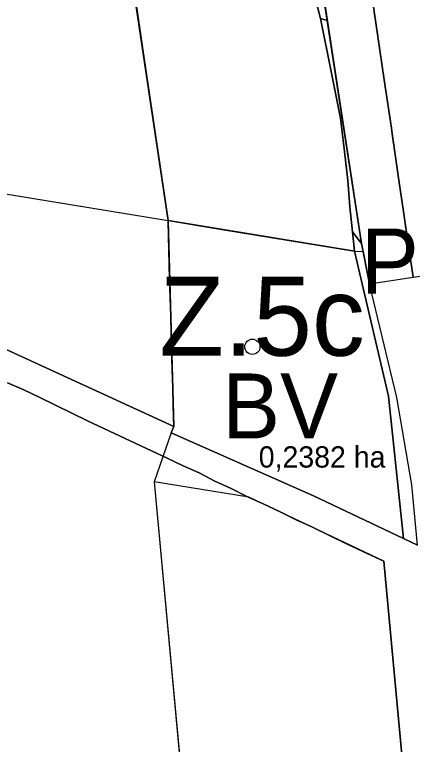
# Model space of a CAD drawing. Extents: x -555509 to -553005, y -1186756 to -1182560.
# Drawn here: x -554416.4 to -554330.7, y -1185603.5 to -1185446.2 of the extents above; entities that cross this region are included whole.
import ezdxf

# ---------------------------------------------------------------- set-up
doc = ezdxf.new("R2010")
doc.units = 0
for name, color, linetype in [('Level 15', 7, 'Continuous'), ('Level 26', 7, 'Continuous'), ('Level 29', 7, 'Continuous'), ('Level 36', 7, 'Continuous'), ('Level 4', 7, 'Continuous'), ('Level 46', 7, 'Continuous'), ('Level 52', 7, 'Continuous'), ('Level 56', 7, 'Continuous'), ('Level 59', 7, 'Continuous'), ('Level 6', 7, 'Continuous'), ('Level 63', 7, 'Continuous'), ('navrh_BV', 7, 'Continuous'), ('OBRYS_PLOCH', 7, 'Continuous'), ('rezerva_BV', 7, 'Continuous'), ('stav_AP', 7, 'Continuous'), ('stav_BV', 7, 'Continuous'), ('stav_PU', 7, 'Continuous'), ('stav_ZZ', 7, 'Continuous')]:
    doc.layers.add(name, color=color, linetype=linetype)

msp = doc.modelspace()

# ---------------------------------------------------------------- linework, layer by layer
at = {"layer": 'Level 15'}
for p, q in [((-554341.66, -1185495.58), (-554343.59, -1185493)), ((-554343.59, -1185493), (-554343.14, -1185497.2)), ((-554339.9, -1185504.2), (-554341.66, -1185495.58)), ((-554334.07, -1185528.75), (-554339.9, -1185504.2)), ((-554330.85, -1185547.51), (-554334.07, -1185528.75)), ((-554329.61, -1185560.51), (-554330.85, -1185547.51)), ((-554332.6, -1185559.09), (-554329.61, -1185560.51))]:
    msp.add_line(p, q, dxfattribs=at)
for points in [[(-554330.54, -1185502.81), (-554332.16, -1185491.68), (-554332.61, -1185488.66), (-554333.52, -1185482.39), (-554334.47, -1185475.86), (-554335.05, -1185471.9), (-554335.22, -1185470.73), (-554336.75, -1185460.28), (-554338.11, -1185450.93), (-554339.68, -1185440.64), (-554339.97, -1185440.7), (-554340.9, -1185435.78), (-554340.62, -1185435.73), (-554341.32, -1185431.39), (-554344.57, -1185411.69), (-554348.02, -1185391.89), (-554350.67, -1185376.26), (-554351.36, -1185372.17), (-554353.15, -1185362.17)], [(-554357.24, -1185393.87), (-554341.66, -1185495.58), (-554339.9, -1185504.2)], [(-554349.02, -1185447.52), (-554357.24, -1185393.87)], [(-554351.77, -1185442.03), (-554350.5, -1185447.06)], [(-554350.5, -1185447.06), (-554349.02, -1185447.52)], [(-554349.02, -1185447.52), (-554350.5, -1185447.06)], [(-554350.5, -1185447.06), (-554348.02, -1185459.19)], [(-554341.66, -1185495.58), (-554349.02, -1185447.52)], [(-554348.02, -1185459.19), (-554346.15, -1185468.55)], [(-554346.15, -1185468.55), (-554345.29, -1185475.74)], [(-554345.29, -1185475.74), (-554344.6, -1185481.98), (-554344.16, -1185487.64)], [(-554344.16, -1185487.64), (-554343.59, -1185493)], [(-554343.59, -1185493), (-554341.66, -1185495.58)], [(-554343.14, -1185497.2), (-554335.87, -1185528.47), (-554332.6, -1185559.09)], [(-554339.9, -1185504.2), (-554330.54, -1185502.81)]]:
    msp.add_lwpolyline(points, dxfattribs=at)
at = {"layer": 'Level 26'}
for p, q in [((-554382.07, -1185534.97), (-554439.12, -1185508.82)), ((-554417.88, -1185525.56), (-554414.38, -1185527.07)), ((-554414.38, -1185527.07), (-554410.96, -1185528.75)), ((-554410.96, -1185528.75), (-554400.63, -1185533.72)), ((-554400.63, -1185533.72), (-554397.17, -1185535.37)), ((-554397.17, -1185535.37), (-554386.9, -1185540.22)), ((-554382.68, -1185536.3), (-554382.07, -1185534.97)), ((-554351.97, -1185549.89), (-554382.68, -1185536.3)), ((-554386.9, -1185540.22), (-554383.52, -1185541.8)), ((-554383.52, -1185541.8), (-554380.06, -1185543.41)), ((-554380.06, -1185543.41), (-554376.64, -1185544.98)), ((-554376.64, -1185544.98), (-554373.23, -1185546.71)), ((-554373.23, -1185546.71), (-554369.73, -1185548.36)), ((-554369.73, -1185548.36), (-554366.34, -1185550.02)), ((-554366.34, -1185550.02), (-554362.81, -1185551.66)), ((-554332.6, -1185559.09), (-554351.97, -1185549.89)), ((-554362.81, -1185551.66), (-554359.29, -1185553.31)), ((-554359.29, -1185553.31), (-554355.71, -1185555.08)), ((-554355.71, -1185555.08), (-554352.18, -1185556.68)), ((-554352.18, -1185556.68), (-554348.54, -1185558.46)), ((-554348.54, -1185558.46), (-554345.01, -1185560.2)), ((-554345.01, -1185560.2), (-554341.34, -1185561.89)), ((-554329.61, -1185560.51), (-554332.6, -1185559.09)), ((-554341.34, -1185561.89), (-554336.84, -1185563.97)), ((-554336.84, -1185563.97), (-554327.06, -1185668.41))]:
    msp.add_line(p, q, dxfattribs=at)
at = {"layer": 'Level 36'}
for p, q in [((-554383.32, -1185490.61), (-554383.32, -1185490.77)), ((-554383.32, -1185490.77), (-554382.97, -1185503.16)), ((-554382.97, -1185503.16), (-554382.85, -1185507.17)), ((-554382.85, -1185507.17), (-554382.74, -1185511.12)), ((-554382.41, -1185522.77), (-554382.3, -1185526.64)), ((-554382.3, -1185526.64), (-554382.2, -1185530.48)), ((-554382.2, -1185530.48), (-554382.07, -1185534.97)), ((-554382.07, -1185534.97), (-554382.68, -1185536.3)), ((-554382.68, -1185536.3), (-554386.28, -1185546.87)), ((-554382.68, -1185536.3), (-554386.28, -1185546.87))]:
    msp.add_line(p, q, dxfattribs=at)
for points in [[(-554622.56, -1185451.39), (-554587.17, -1185457.18), (-554383.32, -1185490.61)], [(-554382.74, -1185511.12), (-554382.63, -1185515.01), (-554382.41, -1185522.77)], [(-554386.28, -1185546.87), (-554375.51, -1185662.92), (-554364.28, -1185785.56), (-554361.04, -1185786.44), (-554357.6, -1185787.4), (-554354.3, -1185788.35), (-554350.95, -1185788.56), (-554347.59, -1185788.89), (-554344.21, -1185789.3), (-554340.76, -1185789.72), (-554337.37, -1185790.13), (-554333.88, -1185790.46), (-554330.42, -1185790.93), (-554326.94, -1185791.26), (-554323.43, -1185791.64), (-554319.91, -1185791.94), (-554315.57, -1185792.41)]]:
    msp.add_lwpolyline(points, dxfattribs=at)
at = {"layer": 'Level 4'}
msp.add_circle((-554365.16, -1185517.79), 1.64, dxfattribs=at)
at = {"layer": 'Level 52'}
msp.add_line((-554343.14, -1185497.2), (-554341.31, -1185497.3), dxfattribs=at)
for points in [[(-554399.87, -1185378.78), (-554383.32, -1185490.61), (-554371.71, -1185492.51), (-554343.14, -1185497.2)], [(-554341.31, -1185497.3), (-554339.9, -1185504.2), (-554330.54, -1185502.81), (-554310.42, -1185499.99), (-554309.65, -1185487.97), (-554309.44, -1185484.8), (-554308.32, -1185467.44), (-554308.26, -1185466.47), (-554307.28, -1185451.33), (-554306.61, -1185445.15)]]:
    msp.add_lwpolyline(points, dxfattribs=at)
at = {"layer": 'Level 56'}
for p, q in [((-554383.32, -1185490.61), (-554382.07, -1185534.97)), ((-554371.71, -1185492.51), (-554383.32, -1185490.61)), ((-554383.32, -1185490.61), (-554383.32, -1185490.77)), ((-554383.32, -1185490.77), (-554382.97, -1185503.16)), ((-554361.11, -1185494.25), (-554371.71, -1185492.51)), ((-554343.14, -1185497.2), (-554361.11, -1185494.25)), ((-554382.97, -1185503.16), (-554382.85, -1185507.17)), ((-554382.85, -1185507.17), (-554382.74, -1185511.12)), ((-554382.74, -1185511.12), (-554382.63, -1185515.01)), ((-554382.63, -1185515.01), (-554382.41, -1185522.77)), ((-554382.41, -1185522.77), (-554382.3, -1185526.64)), ((-554382.3, -1185526.64), (-554382.2, -1185530.48)), ((-554382.2, -1185530.48), (-554382.07, -1185534.97)), ((-554382.07, -1185534.97), (-554382.68, -1185536.3))]:
    msp.add_line(p, q, dxfattribs=at)
for points in [[(-554332.6, -1185559.09), (-554335.87, -1185528.47), (-554343.14, -1185497.2)], [(-554382.68, -1185536.3), (-554351.97, -1185549.89), (-554332.6, -1185559.09)]]:
    msp.add_lwpolyline(points, dxfattribs=at)
at = {"layer": 'Level 6'}
msp.add_line((-554343.14, -1185497.2), (-554341.31, -1185497.3), dxfattribs=at)
for points in [[(-554399.87, -1185378.78), (-554383.32, -1185490.61), (-554371.71, -1185492.51), (-554343.14, -1185497.2)], [(-554341.31, -1185497.3), (-554339.9, -1185504.2), (-554330.54, -1185502.81), (-554310.42, -1185499.99), (-554309.65, -1185487.97), (-554309.44, -1185484.8), (-554308.32, -1185467.44), (-554308.26, -1185466.47), (-554307.28, -1185451.33), (-554306.61, -1185445.15)]]:
    msp.add_lwpolyline(points, dxfattribs=at)
at = {"layer": 'navrh_BV'}
for p, q in [((-554383.32, -1185490.61), (-554382.07, -1185534.97)), ((-554371.71, -1185492.51), (-554383.32, -1185490.61)), ((-554383.32, -1185490.61), (-554383.32, -1185490.77)), ((-554371.71, -1185492.51), (-554383.32, -1185490.61)), ((-554383.32, -1185490.77), (-554382.97, -1185503.16)), ((-554361.11, -1185494.25), (-554371.71, -1185492.51)), ((-554361.11, -1185494.25), (-554371.71, -1185492.51)), ((-554343.14, -1185497.2), (-554361.11, -1185494.25)), ((-554343.14, -1185497.2), (-554361.11, -1185494.25)), ((-554382.97, -1185503.16), (-554382.85, -1185507.17)), ((-554382.85, -1185507.17), (-554382.74, -1185511.12)), ((-554382.74, -1185511.12), (-554382.63, -1185515.01)), ((-554382.74, -1185511.12), (-554382.63, -1185515.01)), ((-554382.63, -1185515.01), (-554382.41, -1185522.77)), ((-554382.63, -1185515.01), (-554382.41, -1185522.77)), ((-554382.41, -1185522.77), (-554382.3, -1185526.64)), ((-554382.41, -1185522.77), (-554382.3, -1185526.64)), ((-554382.3, -1185526.64), (-554382.2, -1185530.48)), ((-554382.2, -1185530.48), (-554382.07, -1185534.97)), ((-554382.07, -1185534.97), (-554382.68, -1185536.3)), ((-554382.07, -1185534.97), (-554382.68, -1185536.3))]:
    msp.add_line(p, q, dxfattribs=at)
for points in [[(-554383.32, -1185490.61), (-554383.32, -1185490.77), (-554382.97, -1185503.16), (-554382.85, -1185507.17), (-554382.74, -1185511.12)], [(-554332.6, -1185559.09), (-554335.87, -1185528.47), (-554343.14, -1185497.2)], [(-554332.6, -1185559.09), (-554335.87, -1185528.47), (-554343.14, -1185497.2)], [(-554382.3, -1185526.64), (-554382.2, -1185530.48), (-554382.07, -1185534.97)], [(-554382.68, -1185536.3), (-554351.97, -1185549.89), (-554332.6, -1185559.09)], [(-554382.68, -1185536.3), (-554351.97, -1185549.89), (-554332.6, -1185559.09)]]:
    msp.add_lwpolyline(points, dxfattribs=at)
at = {"layer": 'OBRYS_PLOCH'}
for p, q in [((-554399.87, -1185378.78), (-554383.32, -1185490.61)), ((-554383.32, -1185490.61), (-554399.87, -1185378.78)), ((-554345.29, -1185475.74), (-554346.15, -1185468.55)), ((-554344.6, -1185481.98), (-554345.29, -1185475.74)), ((-554344.16, -1185487.64), (-554344.6, -1185481.98)), ((-554343.59, -1185493), (-554344.16, -1185487.64)), ((-554383.32, -1185490.61), (-554382.07, -1185534.97)), ((-554371.71, -1185492.51), (-554383.32, -1185490.61)), ((-554383.32, -1185490.61), (-554383.32, -1185490.77)), ((-554383.32, -1185490.61), (-554371.71, -1185492.51)), ((-554383.32, -1185490.77), (-554382.97, -1185503.16)), ((-554361.11, -1185494.25), (-554371.71, -1185492.51)), ((-554371.71, -1185492.51), (-554361.11, -1185494.25)), ((-554343.14, -1185497.2), (-554361.11, -1185494.25)), ((-554361.11, -1185494.25), (-554343.14, -1185497.2)), ((-554343.14, -1185497.2), (-554343.59, -1185493)), ((-554382.97, -1185503.16), (-554382.85, -1185507.17)), ((-554382.85, -1185507.17), (-554382.74, -1185511.12)), ((-554382.74, -1185511.12), (-554382.85, -1185507.17)), ((-554439.12, -1185508.82), (-554382.07, -1185534.97)), ((-554382.07, -1185534.97), (-554439.12, -1185508.82)), ((-554382.74, -1185511.12), (-554382.63, -1185515.01)), ((-554382.63, -1185515.01), (-554382.74, -1185511.12)), ((-554382.63, -1185515.01), (-554382.41, -1185522.77)), ((-554382.41, -1185522.77), (-554382.63, -1185515.01)), ((-554382.41, -1185522.77), (-554382.3, -1185526.64)), ((-554382.3, -1185526.64), (-554382.41, -1185522.77)), ((-554417.88, -1185525.56), (-554414.38, -1185527.07)), ((-554414.38, -1185527.07), (-554417.88, -1185525.56)), ((-554414.38, -1185527.07), (-554410.96, -1185528.75)), ((-554410.96, -1185528.75), (-554414.38, -1185527.07)), ((-554382.3, -1185526.64), (-554382.2, -1185530.48)), ((-554382.2, -1185530.48), (-554382.3, -1185526.64)), ((-554410.96, -1185528.75), (-554400.63, -1185533.72)), ((-554400.63, -1185533.72), (-554410.96, -1185528.75)), ((-554382.2, -1185530.48), (-554382.07, -1185534.97)), ((-554382.07, -1185534.97), (-554382.2, -1185530.48)), ((-554400.63, -1185533.72), (-554397.17, -1185535.37)), ((-554397.17, -1185535.37), (-554400.63, -1185533.72)), ((-554397.17, -1185535.37), (-554386.9, -1185540.22)), ((-554386.9, -1185540.22), (-554397.17, -1185535.37)), ((-554382.07, -1185534.97), (-554382.68, -1185536.3)), ((-554382.68, -1185536.3), (-554382.07, -1185534.97)), ((-554351.97, -1185549.89), (-554382.68, -1185536.3)), ((-554386.9, -1185540.22), (-554383.52, -1185541.8)), ((-554383.52, -1185541.8), (-554386.9, -1185540.22)), ((-554383.52, -1185541.8), (-554380.06, -1185543.41)), ((-554380.06, -1185543.41), (-554383.52, -1185541.8)), ((-554380.06, -1185543.41), (-554376.64, -1185544.98)), ((-554376.64, -1185544.98), (-554380.06, -1185543.41)), ((-554376.64, -1185544.98), (-554373.23, -1185546.71)), ((-554373.23, -1185546.71), (-554376.64, -1185544.98)), ((-554373.23, -1185546.71), (-554369.73, -1185548.36)), ((-554369.73, -1185548.36), (-554373.23, -1185546.71)), ((-554369.73, -1185548.36), (-554366.34, -1185550.02)), ((-554366.34, -1185550.02), (-554369.73, -1185548.36)), ((-554366.34, -1185550.02), (-554362.81, -1185551.66)), ((-554362.81, -1185551.66), (-554366.34, -1185550.02)), ((-554362.81, -1185551.66), (-554359.29, -1185553.31)), ((-554359.29, -1185553.31), (-554362.81, -1185551.66)), ((-554359.29, -1185553.31), (-554355.71, -1185555.08)), ((-554355.71, -1185555.08), (-554359.29, -1185553.31)), ((-554355.71, -1185555.08), (-554352.18, -1185556.68)), ((-554352.18, -1185556.68), (-554355.71, -1185555.08)), ((-554352.18, -1185556.68), (-554348.54, -1185558.46)), ((-554348.54, -1185558.46), (-554352.18, -1185556.68)), ((-554348.54, -1185558.46), (-554345.01, -1185560.2)), ((-554345.01, -1185560.2), (-554348.54, -1185558.46)), ((-554345.01, -1185560.2), (-554341.34, -1185561.89)), ((-554341.34, -1185561.89), (-554345.01, -1185560.2)), ((-554341.34, -1185561.89), (-554336.84, -1185563.97)), ((-554336.84, -1185563.97), (-554341.34, -1185561.89)), ((-554336.84, -1185563.97), (-554327.06, -1185668.41)), ((-554327.06, -1185668.41), (-554336.84, -1185563.97))]:
    msp.add_line(p, q, dxfattribs=at)
for points in [[(-554343.14, -1185497.2), (-554343.59, -1185493), (-554344.16, -1185487.64), (-554344.6, -1185481.98), (-554345.29, -1185475.74), (-554346.15, -1185468.55), (-554348.02, -1185459.19), (-554350.5, -1185447.06), (-554351.77, -1185442.03), (-554353.02, -1185437.14), (-554354.3, -1185432.1), (-554355.39, -1185427.08), (-554356.48, -1185422.06), (-554357.86, -1185417.02), (-554358.24, -1185412.39), (-554358.55, -1185407.8), (-554358.1, -1185403.56), (-554357.73, -1185399.4), (-554357.24, -1185393.87), (-554368.27, -1185358.89), (-554394.81, -1185374.96), (-554398.64, -1185377.82), (-554399.87, -1185378.78), (-554383.32, -1185490.61)], [(-554306.61, -1185445.15), (-554307.7, -1185445.35), (-554305.65, -1185425.5), (-554304.07, -1185403.96), (-554301.66, -1185383.75), (-554301.27, -1185378.63), (-554300.87, -1185373.52), (-554323.7, -1185366.48), (-554340.74, -1185361.19), (-554344.12, -1185360.68), (-554353.15, -1185362.17), (-554351.36, -1185372.17), (-554350.67, -1185376.26), (-554348.02, -1185391.89), (-554344.57, -1185411.69), (-554341.32, -1185431.39), (-554340.62, -1185435.73), (-554340.9, -1185435.78), (-554339.97, -1185440.7), (-554339.68, -1185440.64), (-554338.11, -1185450.93), (-554336.75, -1185460.28), (-554335.22, -1185470.73)], [(-554351.77, -1185442.03), (-554350.5, -1185447.06), (-554348.02, -1185459.19), (-554346.15, -1185468.55), (-554345.29, -1185475.74), (-554344.6, -1185481.98), (-554344.16, -1185487.64), (-554343.59, -1185493), (-554343.14, -1185497.2), (-554383.32, -1185490.61), (-554399.87, -1185378.78)], [(-554346.15, -1185468.55), (-554348.02, -1185459.19), (-554350.5, -1185447.06), (-554351.77, -1185442.03)], [(-554335.22, -1185470.73), (-554335.05, -1185471.9), (-554334.47, -1185475.86), (-554333.52, -1185482.39), (-554332.61, -1185488.66), (-554332.16, -1185491.68), (-554330.54, -1185502.81)], [(-554383.32, -1185490.61), (-554371.71, -1185492.51), (-554343.14, -1185497.2)], [(-554382.85, -1185507.17), (-554382.97, -1185503.16), (-554383.32, -1185490.77), (-554383.32, -1185490.61)], [(-554332.6, -1185559.09), (-554335.87, -1185528.47), (-554343.14, -1185497.2)], [(-554382.68, -1185536.3), (-554351.97, -1185549.89), (-554332.6, -1185559.09)], [(-554329.61, -1185560.51), (-554332.6, -1185559.09), (-554351.97, -1185549.89)]]:
    msp.add_lwpolyline(points, dxfattribs=at)
at = {"layer": 'rezerva_BV'}
msp.add_lwpolyline([(-554622.56, -1185451.39), (-554383.32, -1185490.61), (-554400.17, -1185375.28), (-554433.1, -1185346.37), (-554455.26, -1185357.31), (-554476.17, -1185337.77), (-554497.76, -1185357.58), (-554504.31, -1185350.64)], dxfattribs=at)
msp.add_lwpolyline([(-554386.28, -1185546.87), (-554364.28, -1185785.56), (-554354.3, -1185788.35), (-554315.57, -1185792.41), (-554336.84, -1185563.97), (-554365.94, -1185550.21)], close=True, dxfattribs=at)
at = {"layer": 'stav_AP'}
for p, q in [((-554414.38, -1185527.07), (-554417.88, -1185525.56)), ((-554410.96, -1185528.75), (-554414.38, -1185527.07)), ((-554400.63, -1185533.72), (-554410.96, -1185528.75)), ((-554397.17, -1185535.37), (-554400.63, -1185533.72)), ((-554386.9, -1185540.22), (-554397.17, -1185535.37)), ((-554383.52, -1185541.8), (-554386.9, -1185540.22)), ((-554380.06, -1185543.41), (-554383.52, -1185541.8)), ((-554376.64, -1185544.98), (-554380.06, -1185543.41)), ((-554373.23, -1185546.71), (-554376.64, -1185544.98)), ((-554369.73, -1185548.36), (-554373.23, -1185546.71)), ((-554366.34, -1185550.02), (-554369.73, -1185548.36)), ((-554362.81, -1185551.66), (-554366.34, -1185550.02)), ((-554359.29, -1185553.31), (-554362.81, -1185551.66)), ((-554355.71, -1185555.08), (-554359.29, -1185553.31)), ((-554352.18, -1185556.68), (-554355.71, -1185555.08)), ((-554348.54, -1185558.46), (-554352.18, -1185556.68)), ((-554345.01, -1185560.2), (-554348.54, -1185558.46)), ((-554341.34, -1185561.89), (-554345.01, -1185560.2)), ((-554336.84, -1185563.97), (-554341.34, -1185561.89))]:
    msp.add_line(p, q, dxfattribs=at)
msp.add_lwpolyline([(-554315.57, -1185792.41), (-554327.06, -1185668.41), (-554336.84, -1185563.97)], dxfattribs=at)
at = {"layer": 'stav_BV'}
for p, q in [((-554399.87, -1185378.78), (-554383.32, -1185490.61)), ((-554345.29, -1185475.74), (-554346.15, -1185468.55)), ((-554344.6, -1185481.98), (-554345.29, -1185475.74)), ((-554344.16, -1185487.64), (-554344.6, -1185481.98)), ((-554343.59, -1185493), (-554344.16, -1185487.64)), ((-554343.14, -1185497.2), (-554343.59, -1185493))]:
    msp.add_line(p, q, dxfattribs=at)
for points in [[(-554306.61, -1185445.15), (-554307.7, -1185445.35), (-554305.65, -1185425.5), (-554304.07, -1185403.96), (-554301.66, -1185383.75), (-554301.27, -1185378.63), (-554300.87, -1185373.52), (-554323.7, -1185366.48), (-554340.74, -1185361.19), (-554344.12, -1185360.68), (-554353.15, -1185362.17), (-554351.36, -1185372.17), (-554350.67, -1185376.26), (-554348.02, -1185391.89), (-554344.57, -1185411.69), (-554341.32, -1185431.39), (-554340.62, -1185435.73), (-554340.9, -1185435.78), (-554339.97, -1185440.7), (-554339.68, -1185440.64), (-554338.11, -1185450.93), (-554336.75, -1185460.28), (-554335.22, -1185470.73)], [(-554346.15, -1185468.55), (-554348.02, -1185459.19), (-554350.5, -1185447.06), (-554351.77, -1185442.03)], [(-554335.22, -1185470.73), (-554335.05, -1185471.9), (-554334.47, -1185475.86), (-554333.52, -1185482.39), (-554332.61, -1185488.66), (-554332.16, -1185491.68), (-554330.54, -1185502.81)], [(-554383.32, -1185490.61), (-554371.71, -1185492.51), (-554343.14, -1185497.2)]]:
    msp.add_lwpolyline(points, dxfattribs=at)
at = {"layer": 'stav_PU'}
for p, q in [((-554357.24, -1185393.87), (-554341.66, -1185495.58)), ((-554349.02, -1185447.52), (-554357.24, -1185393.87)), ((-554351.77, -1185442.03), (-554350.5, -1185447.06)), ((-554350.5, -1185447.06), (-554348.02, -1185459.19)), ((-554341.66, -1185495.58), (-554349.02, -1185447.52)), ((-554348.02, -1185459.19), (-554346.15, -1185468.55)), ((-554346.15, -1185468.55), (-554345.29, -1185475.74)), ((-554344.16, -1185487.64), (-554343.59, -1185493)), ((-554343.59, -1185493), (-554343.14, -1185497.2)), ((-554332.6, -1185559.09), (-554329.61, -1185560.51))]:
    msp.add_line(p, q, dxfattribs=at)
for points in [[(-554330.54, -1185502.81), (-554332.16, -1185491.68), (-554332.61, -1185488.66), (-554333.52, -1185482.39), (-554334.47, -1185475.86), (-554335.05, -1185471.9), (-554335.22, -1185470.73), (-554336.75, -1185460.28), (-554338.11, -1185450.93), (-554339.68, -1185440.64), (-554339.97, -1185440.7), (-554340.9, -1185435.78), (-554340.62, -1185435.73), (-554341.32, -1185431.39), (-554344.57, -1185411.69), (-554348.02, -1185391.89), (-554350.67, -1185376.26), (-554351.36, -1185372.17), (-554353.15, -1185362.17)], [(-554345.29, -1185475.74), (-554344.6, -1185481.98), (-554344.16, -1185487.64)], [(-554343.14, -1185497.2), (-554335.87, -1185528.47), (-554332.6, -1185559.09)]]:
    msp.add_lwpolyline(points, dxfattribs=at)
at = {"layer": 'stav_ZZ'}
for p, q in [((-554383.32, -1185490.61), (-554399.87, -1185378.78)), ((-554383.32, -1185490.77), (-554383.32, -1185490.61)), ((-554382.97, -1185503.16), (-554383.32, -1185490.77)), ((-554382.85, -1185507.17), (-554382.97, -1185503.16)), ((-554382.74, -1185511.12), (-554382.85, -1185507.17)), ((-554439.12, -1185508.82), (-554382.07, -1185534.97)), ((-554382.63, -1185515.01), (-554382.74, -1185511.12)), ((-554382.41, -1185522.77), (-554382.63, -1185515.01)), ((-554382.3, -1185526.64), (-554382.41, -1185522.77)), ((-554382.2, -1185530.48), (-554382.3, -1185526.64)), ((-554382.07, -1185534.97), (-554382.2, -1185530.48))]:
    msp.add_line(p, q, dxfattribs=at)

# ---------------------------------------------------------------- texts
at = {"layer": 'Level 29'}
msp.add_text('0,2382 ha', height=4.588, dxfattribs=at).set_placement((-554363.79, -1185543.82))
at = {"layer": 'Level 46'}
msp.add_text('Z.5c', height=17, dxfattribs=at).set_placement((-554385.17, -1185519.72))
at = {"layer": 'Level 59'}
msp.add_text('PU', height=14, dxfattribs=at).set_placement((-554341.79, -1185506.32))
at = {"layer": 'Level 63'}
msp.add_text('BV', height=14, dxfattribs=at).set_placement((-554371.68, -1185537.54))

doc.saveas('drawing.dxf')
